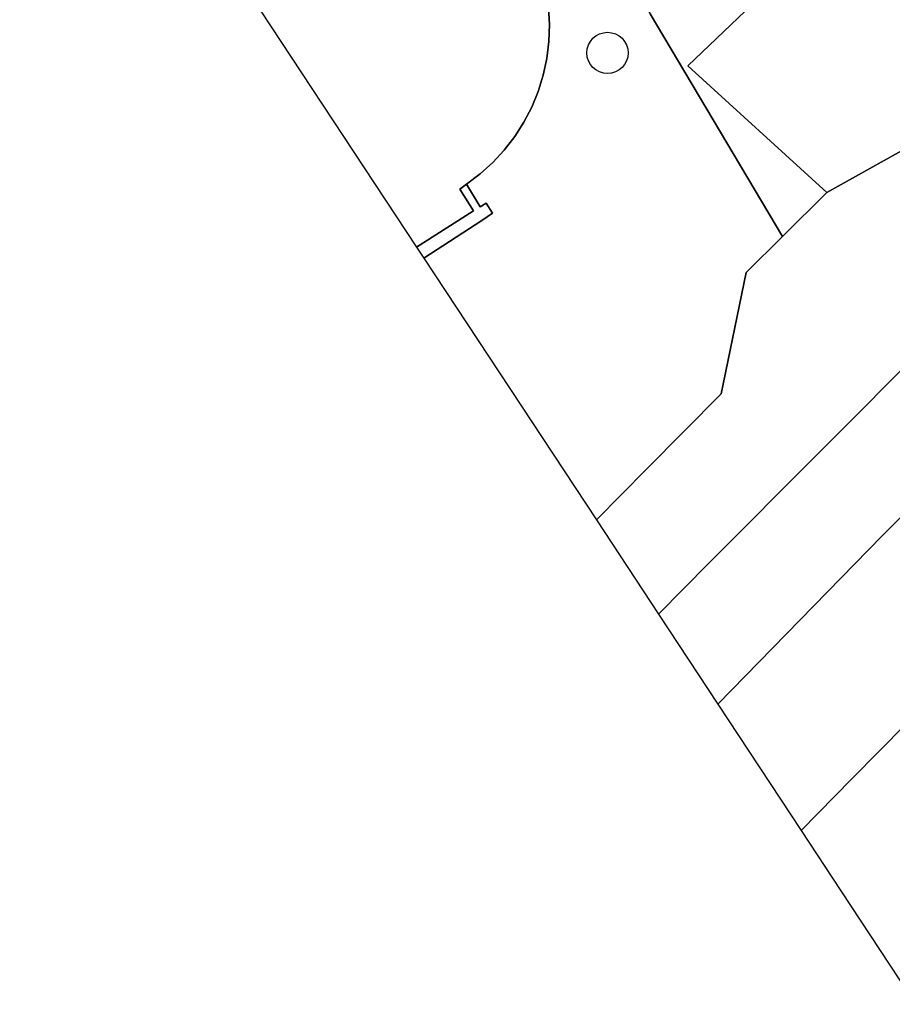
# Model space of a CAD drawing. Extents: x 158472 to 159562, y 388525 to 389606.
# Drawn here: x 158619.02 to 158639.74, y 388833.09 to 388856.57 of the extents above; entities that cross this region are included whole.
import ezdxf

# ---------------------------------------------------------------- set-up
doc = ezdxf.new("R2010")
doc.units = 0
for name, color, linetype in [('IMGEO_Boom', 7, 'Continuous'), ('IMGEO_Groenvoorziening', 7, 'Continuous'), ('IMGEO_Muur', 7, 'Continuous'), ('IMGEO_Oever', 7, 'Continuous'), ('IMGEO_Rijbaan_lokaal_gesloten', 7, 'Continuous'), ('IMGEO_Verkeerseiland_groen', 7, 'Continuous'), ('IMGEO_Voetpad_open', 7, 'Continuous'), ('IMGEO_Waterloop', 7, 'Continuous')]:
    doc.layers.add(name, color=color, linetype=linetype)

msp = doc.modelspace()

# ---------------------------------------------------------------- linework, layer by layer
at = {"layer": 'IMGEO_Boom'}
msp.add_circle((158632.976, 388855.785), 0.489, dxfattribs=at)
at = {"layer": 'IMGEO_Groenvoorziening'}
msp.add_lwpolyline([(158627.412, 388869.393), (158626.676, 388868.621), (158629.697, 388863.919), (158633.989, 388856.71), (158637.134, 388851.426), (158638.186, 388852.471), (158634.88, 388855.474), (158636.245, 388856.776), (158634.442, 388856.969), (158633.081, 388861.728)], close=True, dxfattribs=at)
at = {"layer": 'IMGEO_Muur'}
msp.add_lwpolyline([(158628.615, 388850.912), (158628.615, 388850.912), (158629.99, 388851.809), (158630.248, 388851.977), (158630.095, 388852.221), (158629.953, 388852.133), (158629.626, 388852.668), (158629.472, 388852.554), (158629.794, 388852.035), (158628.44, 388851.177)], close=True, dxfattribs=at)
at = {"layer": 'IMGEO_Oever'}
msp.add_lwpolyline([(158631.575, 388856.863), (158631.598, 388856.459), (158631.585, 388856.055), (158631.536, 388855.653), (158631.451, 388855.258), (158631.331, 388854.871), (158631.177, 388854.497), (158630.991, 388854.139), (158630.773, 388853.798), (158630.525, 388853.478), (158630.25, 388853.181), (158629.95, 388852.911), (158629.626, 388852.668), (158629.953, 388852.133), (158630.095, 388852.221), (158630.248, 388851.977), (158629.99, 388851.809), (158628.615, 388850.912), (158628.615, 388850.912), (158632.711, 388844.7), (158633.905, 388845.905), (158635.676, 388847.691), (158636.272, 388850.569), (158637.134, 388851.426), (158633.989, 388856.71)], dxfattribs=at)
at = {"layer": 'IMGEO_Rijbaan_lokaal_gesloten'}
for points in [[(158637.572, 388837.329), (158638.778, 388838.555), (158643.287, 388843.123), (158654.172, 388854.084), (158656.398, 388856.202), (158660.635, 388860.529), (158666.105, 388866.215), (158666.464, 388866.603), (158670.19, 388870.631), (158673.414, 388874.206), (158677.431, 388878.763), (158680.221, 388882.024), (158685.824, 388888.819), (158689.146, 388892.868)], [(158649.292, 388857.515), (158647.531, 388855.77), (158641.069, 388849.367), (158640.64, 388848.942), (158642.365, 388847.201), (158639.495, 388844.323), (158635.594, 388840.33), (158637.572, 388837.329)]]:
    msp.add_lwpolyline(points, dxfattribs=at)
msp.add_lwpolyline([(158634.184, 388842.466), (158635.594, 388840.33), (158639.495, 388844.323), (158642.365, 388847.201), (158640.64, 388848.942), (158635.384, 388843.674)], close=True, dxfattribs=at)
at = {"layer": 'IMGEO_Verkeerseiland_groen'}
msp.add_lwpolyline([(158643.287, 388843.123), (158638.778, 388838.555), (158637.572, 388837.329), (158638.518, 388835.895), (158640.37, 388833.086)], dxfattribs=at)
at = {"layer": 'IMGEO_Voetpad_open'}
for points in [[(158661.42, 388883.05), (158644.581, 388865.476), (158641.079, 388861.821), (158636.245, 388856.776), (158634.88, 388855.474), (158638.186, 388852.471), (158641.243, 388854.184), (158640.359, 388858.532), (158666.738, 388886.416), (158673.719, 388894.796), (158680.692, 388903.184)], [(158643.326, 388857.585), (158643.949, 388854.728), (158641.243, 388854.184), (158638.186, 388852.471), (158637.134, 388851.426), (158636.272, 388850.569), (158635.676, 388847.691), (158633.905, 388845.905), (158632.711, 388844.7), (158634.184, 388842.466)], [(158634.184, 388842.466), (158635.384, 388843.674), (158640.64, 388848.942), (158641.069, 388849.367), (158640.337, 388850.106), (158646.799, 388856.509), (158647.531, 388855.77), (158649.292, 388857.515)]]:
    msp.add_lwpolyline(points, dxfattribs=at)
at = {"layer": 'IMGEO_Waterloop'}
msp.add_lwpolyline([(158619.023, 388865.457), (158628.44, 388851.177), (158629.794, 388852.035), (158629.472, 388852.554), (158629.626, 388852.668), (158629.95, 388852.911), (158630.25, 388853.181), (158630.525, 388853.478), (158630.773, 388853.798), (158630.991, 388854.139), (158631.177, 388854.497), (158631.331, 388854.871), (158631.451, 388855.258), (158631.536, 388855.653), (158631.585, 388856.055), (158631.598, 388856.459), (158631.575, 388856.863)], dxfattribs=at)

doc.saveas('drawing.dxf')
